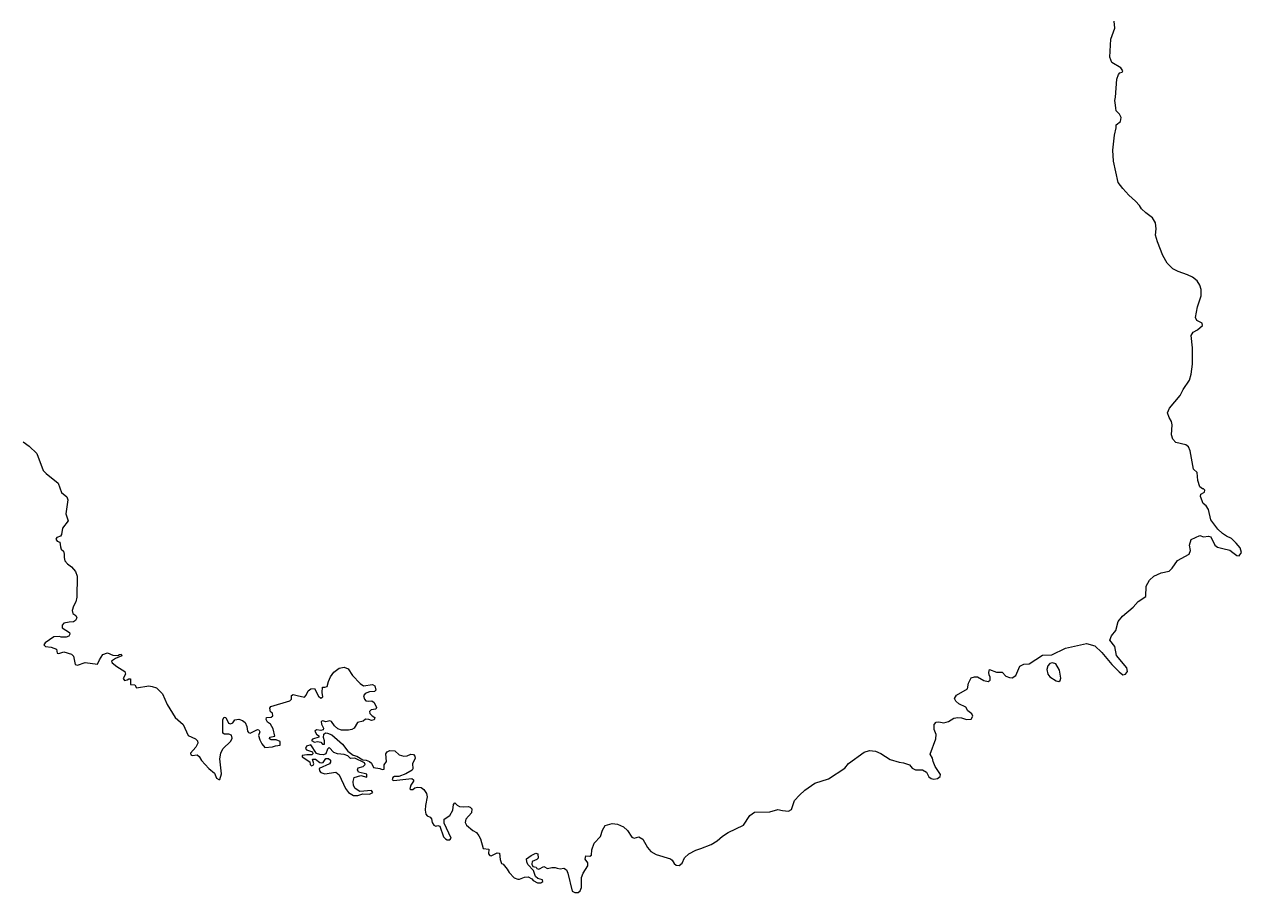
# Model space of a CAD drawing. Extents: x 369010 to 735936, y 6377141 to 6616555.
# Drawn here: x 422356 to 426508, y 6452930 to 6455890 of the extents above; entities that cross this region are included whole.
import ezdxf

# ---------------------------------------------------------------- set-up
doc = ezdxf.new("R2010")
doc.units = 0
doc.header["$LTSCALE"] = 40
doc.layers.add('3', color=7, linetype='Continuous', lineweight=13)

msp = doc.modelspace()

# ---------------------------------------------------------------- linework, layer by layer
at = {"layer": '3'}
for points in [[(426078.14, 6455642.35), (426082.77, 6455702.76), (426087.9, 6455719.47), (426093.03, 6455724.77), (426100.15, 6455726.75), (426102.8, 6455731.55), (426096.01, 6455742.31), (426065.56, 6455760.52), (426058.44, 6455778.39), (426061.42, 6455840.12), (426075.16, 6455876.87), (426072.84, 6455901.03)], [(426233.54, 6454019.58), (426260.69, 6454025.87), (426271.11, 6454036.13), (426289.65, 6454062.28), (426328.71, 6454083.47), (426333.18, 6454096.54), (426329.87, 6454114.58), (426335.5, 6454133.61), (426365.78, 6454147.68), (426377.53, 6454143.05), (426395.41, 6454144.7), (426403.35, 6454142.22), (426416.92, 6454113.92), (426425.03, 6454107.46), (426443.9, 6454102.5), (426467.9, 6454097.7), (426478.16, 6454089.59), (426491.73, 6454079), (426499.34, 6454078), (426507.95, 6454088.93), (426502.82, 6454105.15), (426488.75, 6454121.37), (426473.86, 6454136.59), (426456.15, 6454144.54), (426442.41, 6454154.14), (426426.19, 6454168.87), (426403.35, 6454201.3), (426394.91, 6454236.39), (426386.47, 6454248.97), (426376.21, 6454256.75), (426367.77, 6454280.42), (426369.09, 6454288.69), (426381.34, 6454295.48), (426382.17, 6454302.43), (426378.36, 6454306.9), (426373.89, 6454306.56), (426364.79, 6454313.35), (426358.67, 6454334.87), (426356.51, 6454362.34), (426343.27, 6454373.76), (426332.85, 6454436.32), (426326.72, 6454449.73), (426317.12, 6454456.18), (426284.02, 6454464.62), (426273.27, 6454475.71), (426268.47, 6454490.11), (426270.95, 6454525.2), (426268.8, 6454536.12), (426260.52, 6454549.52), (426255.06, 6454565.74), (426261.85, 6454581.8), (426298.59, 6454625.16), (426309.01, 6454645.52), (426329.87, 6454676.96), (426336.16, 6454697.65), (426340.79, 6454731.41), (426340.46, 6454787.52), (426335.66, 6454829.56), (426342.94, 6454840.48), (426357.67, 6454848.09), (426374.22, 6454862.82), (426373.73, 6454870.93), (426354.69, 6454880.53), (426350.89, 6454891.12), (426357.34, 6454927.04), (426370.25, 6454964.61), (426369.92, 6454985.96), (426365.62, 6455000.69), (426355.69, 6455015.09), (426339.96, 6455027.67), (426323.58, 6455036.11), (426290.97, 6455048.02), (426273.43, 6455056.96), (426253.74, 6455076.16), (426239.67, 6455102.14), (426220.64, 6455148.48), (426214.68, 6455171.32), (426216.83, 6455193), (426213.85, 6455212.86), (426203.92, 6455230.08), (426180.91, 6455246.96), (426166.52, 6455260.7), (426159.73, 6455271.95), (426145.83, 6455286.85), (426123.15, 6455307.37), (426102.3, 6455330.21), (426087.24, 6455350.9), (426071.02, 6455423.72), (426068.87, 6455461.45), (426074.33, 6455512.59), (426079.96, 6455537.75), (426079.96, 6455547.18), (426094.69, 6455559.43), (426096.51, 6455572.84), (426091.38, 6455583.43), (426080.45, 6455595.34), (426078.3, 6455604.12), (426078.14, 6455614.87), (426075.82, 6455630.43), (426078.14, 6455642.35)], [(422351.81, 6454466.94), (422373.33, 6454451.38), (422398.82, 6454426.72), (422420, 6454368.96), (422430.59, 6454358.2), (422471.47, 6454325.43), (422483.22, 6454293.99), (422500.77, 6454278.76), (422504.08, 6454269.16), (422497.79, 6454221.33), (422505.24, 6454197.17), (422486.7, 6454172.84), (422483.39, 6454151.16), (422479.42, 6454145.36), (422467.17, 6454140.23), (422463.53, 6454134.61), (422468.16, 6454127.99), (422477.76, 6454124.68), (422479.58, 6454108.46), (422481.57, 6454101.01), (422489.35, 6454094.22), (422491.66, 6454083.13), (422491.66, 6454072.21), (422494.64, 6454060.46), (422503.91, 6454050.2), (422517.65, 6454040.1), (422530.23, 6454024.88), (422536.52, 6454008.82)], [(422536.52, 6454008.82), (422535.85, 6453937.49), (422532.38, 6453921.27), (422523.94, 6453906.21), (422519.63, 6453891.81), (422521.79, 6453881.72), (422531.88, 6453874.93), (422534.86, 6453866.82), (422531.05, 6453857.88), (422523.44, 6453852.92), (422508.71, 6453852.09), (422491.33, 6453848.28), (422485.38, 6453841.33), (422485.87, 6453833.06), (422510.37, 6453816.51), (422511.19, 6453810.55), (422507.88, 6453804.59), (422499.28, 6453800.45), (422482.4, 6453800.12), (422476.11, 6453802.61), (422457.07, 6453801.78), (422426.79, 6453781.42), (422423.31, 6453774.14), (422427.95, 6453769.17), (422448.14, 6453766.19), (422465.52, 6453759.41), (422468.16, 6453746.33), (422474.45, 6453745.18), (422490.84, 6453750.47), (422517.15, 6453743.02), (422523.77, 6453735.91), (422529.9, 6453707.11), (422537.84, 6453705.45), (422563.99, 6453714.72), (422605.86, 6453708.27), (422612.15, 6453723.66), (422624.56, 6453742.03), (422640.29, 6453747.33), (422657.83, 6453739.22), (422675.54, 6453738.06), (422681.17, 6453742.03), (422686.3, 6453742.2), (422689.28, 6453737.4), (422666.77, 6453728.29), (422654.02, 6453719.36), (422655.68, 6453713.4), (422671.4, 6453700.32), (422699.37, 6453683.44), (422701.03, 6453675), (422693.75, 6453659.28), (422697.55, 6453653.32), (422706.99, 6453654.64), (422712.78, 6453658.78), (422717.91, 6453658.95), (422718.74, 6453639.09), (422733.63, 6453638.09), (422738.6, 6453627.67), (422781.3, 6453634.29), (422792.39, 6453632.8), (422807.12, 6453628.16), (422827.31, 6453607.31), (422843.53, 6453571.4), (422870.83, 6453526.54), (422898.47, 6453502.88), (422915.02, 6453464.98), (422939.52, 6453454.38), (422946.97, 6453447.6), (422948.29, 6453438.83), (422941.67, 6453425.26), (422923.3, 6453405.4), (422924.29, 6453399.44), (422928.43, 6453397.45), (422945.64, 6453399.11), (422952.59, 6453393.98), (422960.21, 6453380.07), (422985.86, 6453353.26), (423004.56, 6453337.37), (423012.17, 6453320.33), (423019.79, 6453315.69), (423023.43, 6453315.86), (423028.56, 6453334.89), (423022.6, 6453385.54), (423026.41, 6453405.4), (423033.36, 6453419.79), (423060.83, 6453446.44), (423065.3, 6453456.54), (423063.15, 6453466.14), (423054.05, 6453469.94), (423039.15, 6453470.11), (423032.7, 6453473.75), (423032.7, 6453519.76), (423037.83, 6453527.37), (423043.29, 6453526.21), (423053.05, 6453508.01), (423059.84, 6453504.7), (423066.96, 6453508.5), (423074.24, 6453518.6), (423087.31, 6453520.75), (423100.39, 6453516.61), (423108.99, 6453509.66)], [(424962.31, 6453207.12), (424972.57, 6453213.25), (424983.33, 6453243.7), (425000.21, 6453261.74), (425018.41, 6453278.62), (425052.84, 6453302.62), (425099.18, 6453317.51), (425154.13, 6453353.92), (425166.54, 6453369.98), (425220.99, 6453408.71), (425238.7, 6453414), (425259.55, 6453411.68), (425277.1, 6453403.74), (425308.87, 6453383.88), (425339.49, 6453374.28), (425354.55, 6453371.63), (425374.91, 6453364.85), (425384.67, 6453354.25), (425395.6, 6453347.97), (425402.88, 6453347.97), (425419.26, 6453347.97), (425433.66, 6453340.68), (425441.11, 6453324.8), (425448.56, 6453318.67), (425458.49, 6453316.69), (425470.41, 6453318.84), (425479.18, 6453325.13), (425480.67, 6453332.24), (425462.79, 6453359.72), (425455.68, 6453377.09), (425454.02, 6453387.69), (425445.08, 6453401.92), (425464.45, 6453454.38), (425466.1, 6453468.45), (425459.48, 6453485.33), (425459.32, 6453502.71), (425465.77, 6453511.15), (425475.37, 6453511.81), (425491.92, 6453508.17), (425507.98, 6453513.3), (425526.18, 6453524.56), (425539.75, 6453527.04), (425552.5, 6453525.88), (425569.71, 6453520.26), (425585.43, 6453520.92), (425590.89, 6453530.85), (425587.58, 6453539.45), (425574.01, 6453549.88), (425567.56, 6453562.29), (425543.89, 6453573.55), (425533.3, 6453582.98), (425528.66, 6453591.09), (425535.12, 6453603.17), (425573.35, 6453624.36), (425576.82, 6453643.72), (425585.76, 6453661.6), (425597.18, 6453665.24), (425607.61, 6453665.24), (425628.79, 6453653.16), (425643.69, 6453650.01), (425650.81, 6453653.82), (425650.64, 6453664.41), (425646.5, 6453672.02), (425645.18, 6453680.13), (425647.66, 6453690.72), (425671.49, 6453681.79), (425691.02, 6453681.46), (425704.1, 6453667.88), (425715.85, 6453662.92), (425725.45, 6453662.42), (425737.36, 6453670.53), (425750.93, 6453702.14), (425765, 6453708.43), (425783.04, 6453709.43), (425828.39, 6453738.89), (425860.33, 6453739.88), (425906.84, 6453763.05), (425978.67, 6453779.43), (426007.14, 6453770.99), (426031.63, 6453748.65), (426064.73, 6453707.11), (426090.05, 6453681.95), (426103.13, 6453672.68), (426111.57, 6453675), (426118.35, 6453683.11), (426116.53, 6453696.68), (426081.28, 6453738.56), (426075.82, 6453769.34), (426058.94, 6453790.36), (426063.57, 6453805.25), (426078.3, 6453823.13), (426087.24, 6453854.24), (426101.64, 6453871.95), (426137.88, 6453903.4), (426154.76, 6453922.26), (426181.41, 6453939.15), (426181.91, 6453974.73), (426194.15, 6453994.92), (426208.06, 6454008.99), (426233.54, 6454019.58)], [(423108.99, 6453509.66), (423115.28, 6453496.26), (423116.94, 6453480.04), (423120.25, 6453475.07), (423126.7, 6453473.91), (423151.03, 6453486.16), (423156.33, 6453485.17), (423159.64, 6453478.05), (423155, 6453464.98), (423159.14, 6453451.07), (423166.42, 6453437.01), (423176.85, 6453423.93), (423203.17, 6453426.58), (423213.26, 6453430.22), (423228.99, 6453432.04), (423228.82, 6453445.45), (423214.92, 6453450.25), (423198.2, 6453450.91), (423192.57, 6453453.89), (423193.07, 6453459.52), (423211.11, 6453462.83), (423204.82, 6453488.48), (423195.88, 6453503.87), (423185.62, 6453511.32), (423181.49, 6453519.43), (423182.15, 6453526.71), (423198.37, 6453528.37), (423203.33, 6453532.17), (423202.5, 6453541.11), (423195.88, 6453546.4), (423193.57, 6453558.32), (423197.37, 6453564.78), (423262.25, 6453583.31), (423266.89, 6453588.77), (423266.89, 6453602.18), (423272.68, 6453604.83), (423286.58, 6453601.35), (423311.24, 6453596.39), (423317.86, 6453602.35), (423324.32, 6453617.57), (423333.09, 6453624.36), (423345.33, 6453625.18), (423359.4, 6453599.37), (423367.35, 6453592.25), (423374.63, 6453597.21), (423372.15, 6453611.94), (423372.81, 6453630.15), (423381.25, 6453630.15), (423388.53, 6453631.97), (423393.5, 6453649.51), (423400.28, 6453665.24), (423412.2, 6453681.62), (423429.91, 6453695.19), (423447.62, 6453698.67), (423460.36, 6453692.21), (423475.92, 6453669.87), (423501.74, 6453642.89), (423512.49, 6453635.28), (423543.61, 6453639.09), (423552.05, 6453634.45), (423555.03, 6453620.05), (423550.89, 6453615.92), (423533.02, 6453614.1), (423518.78, 6453608.3), (423513.16, 6453601.02), (423516.8, 6453589.11), (423520.6, 6453583.81), (423529.04, 6453581.99), (423541.79, 6453583.31), (423549.73, 6453578.18), (423557.84, 6453560.47), (423555.19, 6453555.34), (423538.81, 6453553.36), (423533.68, 6453546.9), (423534.51, 6453540.94), (423543.11, 6453532.17), (423551.55, 6453526.71), (423549.07, 6453518.6), (423540.63, 6453516.95), (423531.2, 6453519.43), (423520.11, 6453520.75), (423511.67, 6453513.97), (423492.63, 6453509.66), (423481.21, 6453490.8), (423472.94, 6453485.33), (423461.52, 6453483.02), (423438.35, 6453483.68), (423424.94, 6453488.31), (423414.35, 6453497.91), (423404.25, 6453513.3), (423398.3, 6453515.79), (423385.06, 6453511.81), (423374.3, 6453515.79), (423369.17, 6453513.14), (423369.5, 6453504.37), (423377.11, 6453489.97), (423374.96, 6453484.84), (423367.35, 6453482.69), (423352.95, 6453484.51), (423346.66, 6453480.53)], [(423346.66, 6453480.53), (423352.29, 6453469.94), (423361.06, 6453464.48), (423361.06, 6453459.18), (423339.05, 6453453.23), (423335.24, 6453448.1), (423346.16, 6453443.13), (423356.09, 6453444.62), (423367.35, 6453442.96), (423372.97, 6453435.85), (423379.59, 6453435.35), (423379.76, 6453447.27), (423377.11, 6453458.19), (423377.44, 6453469.94), (423383.07, 6453474.25), (423390.68, 6453473.58), (423404.58, 6453467.46), (423441.33, 6453436.18), (423460.03, 6453412.51), (423477.41, 6453398.61), (423490.81, 6453395.3), (423511.17, 6453382.72), (423521.76, 6453381.4), (423534.01, 6453377.09), (423540.79, 6453371.14), (423547.41, 6453355.91), (423568.93, 6453353.43), (423576.21, 6453349.12), (423583, 6453350.94), (423583.33, 6453364.85), (423590.94, 6453377.09), (423588.96, 6453402.58), (423593.92, 6453409.7), (423603.36, 6453413.84), (423619.41, 6453412.68), (423634.47, 6453399.93), (423650.19, 6453395.3), (423662.11, 6453396.62), (423674.19, 6453401.26), (423683.62, 6453401.09), (423687.76, 6453395.3), (423689.09, 6453387.19), (423680.65, 6453369.48), (423681.47, 6453351.77), (423678.99, 6453346.64), (423657.81, 6453335.22), (423633.15, 6453325.62), (423618.91, 6453325.95), (423613.45, 6453321.65), (423610.97, 6453314.53), (423616.76, 6453312.38), (423677.67, 6453318.34), (423683.13, 6453314.53), (423683.13, 6453309.4), (423674.19, 6453296.33), (423670.88, 6453283.75), (423673.86, 6453280.77), (423681.14, 6453281.27), (423687.76, 6453286.73), (423696.7, 6453289.21), (423709.28, 6453287.56), (423718.21, 6453281.1), (423727.98, 6453267.53), (423729.97, 6453256.11), (423724.17, 6453226.98), (423723.84, 6453210.6), (423725.33, 6453197.36), (423730.63, 6453191.9), (423739.9, 6453186.93), (423745.36, 6453180.97), (423747.01, 6453168.39), (423752.97, 6453159.46), (423759.59, 6453155.98), (423766.54, 6453158.63), (423772.83, 6453156.15), (423786.24, 6453120.07), (423792.53, 6453113.28), (423798.48, 6453109.97), (423807.09, 6453109.97), (423812.06, 6453115.6), (423788.39, 6453166.74), (423787.89, 6453179.65), (423806.93, 6453192.06), (423817.19, 6453210.93), (423819.67, 6453229.96), (423824.47, 6453235.59), (423832.91, 6453227.81), (423840.03, 6453223.34), (423854.42, 6453221.85), (423870.48, 6453223.67), (423876.27, 6453221.02), (423882.23, 6453215.23), (423881.73, 6453202.16), (423861.87, 6453179.81), (423860.22, 6453168.23), (423864.02, 6453159.29), (423886.37, 6453141.58), (423898.78, 6453134.13), (423906.89, 6453123.05), (423911.52, 6453113.28)], [(423911.52, 6453113.28), (423921.62, 6453080.51), (423940.16, 6453078.19), (423939, 6453061.81), (423943.47, 6453056.18), (423948.6, 6453054.69), (423969.28, 6453065.62), (423977.39, 6453064.46), (423978.55, 6453042.45), (423984.18, 6453028.71), (423989.14, 6453026.72), (424003.54, 6453010.17), (424010, 6452997.92), (424026.38, 6452979.88), (424038.96, 6452975.25), (424045.09, 6452975.91), (424061.97, 6452982.04), (424074.54, 6452983.19), (424086.96, 6452976.91), (424091.1, 6452971.28), (424106.32, 6452963.33), (424118.07, 6452963), (424124.36, 6452967.47), (424124.03, 6452973.43), (424107.98, 6452978.06), (424099.87, 6452984.35), (424093.08, 6453005.04), (424073.22, 6453025.07), (424069.58, 6453034.67), (424069.41, 6453044.43), (424084.64, 6453055.85), (424100.86, 6453063.63), (424107.48, 6453061.48), (424108.8, 6453047.41), (424103.84, 6453042.45), (424088.61, 6453035.99), (424086.96, 6453027.22), (424090.6, 6453018.78), (424101.69, 6453016.96), (424104.17, 6453011.83), (424110.96, 6453010.17), (424127.84, 6453018.28), (424140.58, 6453012.32), (424155.31, 6453015.63), (424166.4, 6453015.8), (424173.52, 6453012.49), (424183.28, 6453011), (424196.36, 6453013.32), (424204.8, 6453007.69), (424210.26, 6452995.77), (424224.33, 6452934.54), (424233.59, 6452929.9), (424245.01, 6452929.57), (424252.46, 6452935.36), (424256.43, 6452947.61), (424256.43, 6452980.71), (424262.39, 6452996.27), (424278.28, 6453020.76), (424278.28, 6453031.03), (424269.51, 6453043.6), (424271.49, 6453055.35), (424284.74, 6453053.7), (424291.02, 6453057.51), (424292.18, 6453075.22), (424299.96, 6453098.22), (424321.48, 6453120.56), (424328.26, 6453142.91), (424337.03, 6453158.63), (424360.87, 6453165.25), (424378.91, 6453162.93), (424399.26, 6453154.49), (424413.66, 6453141.25), (424427.9, 6453118.74), (424436.5, 6453115.6), (424452.39, 6453119.4), (424465.63, 6453112.12), (424482.02, 6453083.32), (424492.61, 6453070.25), (424511.31, 6453059.66), (424559.47, 6453045.42), (424565.26, 6453040.79), (424572.22, 6453029.37), (424578.84, 6453023.25), (424589.59, 6453022.09), (424599.52, 6453030.53), (424607.63, 6453048.73), (424622.53, 6453061.81), (424646.53, 6453074.39), (424663.74, 6453079.68), (424698.5, 6453094.25), (424719.68, 6453106.5), (424737.06, 6453122.55), (424756.92, 6453134.63), (424808.89, 6453159.13), (424830.07, 6453192.89), (424845.96, 6453204.14), (424899.25, 6453204.8), (424926.06, 6453213.25), (424942.45, 6453209.77), (424962.31, 6453207.12)]]:
    msp.add_lwpolyline(points, dxfattribs=at)
for points in [[(425884, 6453649.68), (425888.63, 6453652.66), (425890.95, 6453660.77), (425886.81, 6453688.24), (425874.07, 6453710.25), (425862.65, 6453713.07), (425854.21, 6453711.08), (425847.26, 6453703.3), (425843.62, 6453690.23), (425846.43, 6453675), (425854.04, 6453665.73), (425875.72, 6453651.33)], [(423418.32, 6453339.86), (423429.74, 6453330.92), (423451.75, 6453284.41), (423461.85, 6453271.01), (423478.9, 6453261.24), (423493.13, 6453260.41), (423510.51, 6453266.87), (423533.68, 6453265.38), (423545.26, 6453270.68), (423539.8, 6453278.12), (423500.41, 6453274.48), (423484.69, 6453284.41), (423478.9, 6453295.17), (423477.24, 6453309.07), (423481.21, 6453322.48), (423503.56, 6453328.77), (423524.24, 6453323.8), (423523.91, 6453333.9), (423495.61, 6453339.86), (423492.96, 6453348.79), (423495.12, 6453355.08), (423512.33, 6453360.21), (423518.29, 6453366.83), (423516.13, 6453371.96), (423483.03, 6453388.02), (423468.3, 6453386.69), (423459.37, 6453395.96), (423447.12, 6453400.26), (423424.78, 6453402.42), (423411.7, 6453407.38), (423395.65, 6453424.76), (423389.69, 6453418.97), (423385.06, 6453403.41), (423376.78, 6453399.6), (423364.04, 6453400.26), (423352.95, 6453404.24), (423333.91, 6453433.2), (423318.69, 6453428.57), (423315.71, 6453421.45), (423318.52, 6453415.99), (423338.55, 6453409.7), (423340.53, 6453402.42), (423336.4, 6453398.94), (423319.52, 6453399.93), (423304.29, 6453396.95), (423303.46, 6453392.65), (423329.45, 6453376.1), (423331.1, 6453366.83), (423336.23, 6453361.87), (423341.53, 6453364.02), (423343.35, 6453368.98), (423338.71, 6453384.54), (423348.81, 6453385.04), (423363.71, 6453372.79), (423370.49, 6453371.63), (423375.79, 6453373.78), (423384.23, 6453386.86), (423393.17, 6453387.19), (423399.95, 6453381.4), (423400.78, 6453374.61), (423396.97, 6453368.98), (423361.88, 6453353.43), (423362.71, 6453344.99), (423367.51, 6453339.36), (423380.92, 6453334.89)]]:
    msp.add_lwpolyline(points, close=True, dxfattribs=at)

doc.saveas('drawing.dxf')
